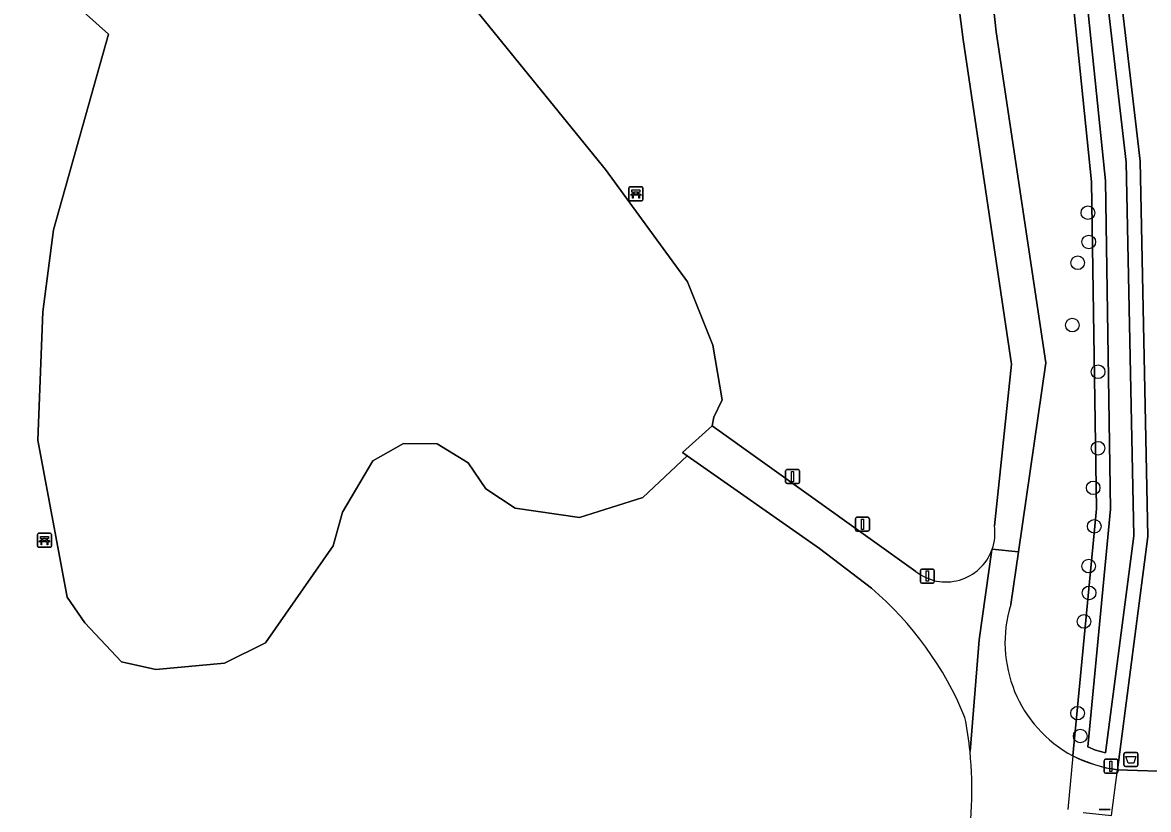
# Model space of a CAD drawing. Extents: x 162879 to 165540, y 384011 to 385181.
# Drawn here: x 163696.9 to 163777.7, y 384312.3 to 384368.7 of the extents above; entities that cross this region are included whole.
import ezdxf

# ---------------------------------------------------------------- set-up
doc = ezdxf.new("R2010")
doc.units = 0
for name, color, linetype in [('IMGEO_Afsluitpaal', 7, 'Continuous'), ('IMGEO_Afvalbak', 7, 'Continuous'), ('IMGEO_Bank', 7, 'Continuous'), ('IMGEO_Boom', 7, 'Continuous'), ('IMGEO_Dek', 7, 'Continuous'), ('IMGEO_Groenvoorziening', 7, 'Continuous'), ('IMGEO_Lichtmast', 7, 'Continuous'), ('IMGEO_Loofbos', 7, 'Continuous'), ('IMGEO_Oever', 7, 'Continuous'), ('IMGEO_Voetpad_gesloten', 7, 'Continuous'), ('IMGEO_Voetpad_halfverhard', 7, 'Continuous'), ('IMGEO_Waterloop', 7, 'Continuous')]:
    doc.layers.add(name, color=color, linetype=linetype)

msp = doc.modelspace()

# ---------------------------------------------------------------- linework, layer by layer
at = {"layer": 'IMGEO_Afsluitpaal'}
for p, q in [((163774.473, 384314.996), (163774.473, 384315.796)), ((163774.473, 384315.796), (163774.473, 384314.996)), ((163774.573, 384315.896), (163775.363, 384315.896)), ((163775.363, 384315.896), (163774.573, 384315.896)), ((163775.463, 384315.796), (163775.463, 384314.996)), ((163775.463, 384314.996), (163775.463, 384315.796)), ((163775.363, 384314.896), (163774.573, 384314.896)), ((163774.573, 384314.896), (163775.363, 384314.896)), ((163774.115, 384312.296), (163774.905, 384312.296)), ((163774.905, 384312.296), (163774.115, 384312.296))]:
    msp.add_line(p, q, dxfattribs=at)
msp.add_lwpolyline([(163774.893, 384315.771), (163775.043, 384315.771), (163775.043, 384315.021), (163774.893, 384315.021), (163774.893, 384315.771)], dxfattribs=at)
for centre, start, end in [((163774.573, 384315.796), 90, 180), ((163774.573, 384315.796), 90, 180), ((163775.363, 384315.796), 0, 90), ((163775.363, 384315.796), 360, 90), ((163774.573, 384314.996), 180, 270), ((163774.573, 384314.996), 180, 270), ((163775.363, 384314.996), 270, 0), ((163775.363, 384314.996), 270, 0)]:
    msp.add_arc(centre, 0.1, start, end, dxfattribs=at)
at = {"layer": 'IMGEO_Afvalbak'}
for p, q in [((163775.903, 384315.482), (163775.903, 384316.282)), ((163775.903, 384316.282), (163775.903, 384315.482)), ((163776.003, 384316.382), (163776.793, 384316.382)), ((163776.793, 384316.382), (163776.003, 384316.382)), ((163776.893, 384316.282), (163776.893, 384315.482)), ((163776.893, 384315.482), (163776.893, 384316.282)), ((163776.793, 384315.382), (163776.003, 384315.382)), ((163776.003, 384315.382), (163776.793, 384315.382))]:
    msp.add_line(p, q, dxfattribs=at)
msp.add_lwpolyline([(163776.046, 384316.096), (163776.75, 384316.096), (163776.601, 384315.626), (163776.195, 384315.626), (163776.046, 384316.096)], dxfattribs=at)
for centre, start, end in [((163776.003, 384316.282), 90, 180), ((163776.003, 384316.282), 90, 180), ((163776.793, 384316.282), 0, 90), ((163776.793, 384316.282), 360, 90), ((163776.003, 384315.482), 180, 270), ((163776.003, 384315.482), 180, 270), ((163776.793, 384315.482), 270, 0), ((163776.793, 384315.482), 270, 0)]:
    msp.add_arc(centre, 0.1, start, end, dxfattribs=at)
at = {"layer": 'IMGEO_Bank'}
for p, q in [((163740.469, 384356.96), (163741.31, 384356.96)), ((163741.31, 384356.96), (163740.469, 384356.96)), ((163741.394, 384356.885), (163741.394, 384356.044)), ((163741.394, 384356.044), (163741.394, 384356.885)), ((163740.394, 384356.035), (163740.394, 384356.876)), ((163740.394, 384356.876), (163740.394, 384356.035)), ((163741.091, 384356.358), (163740.698, 384356.358)), ((163740.703, 384356.466), (163740.703, 384356.572)), ((163740.747, 384356.572), (163740.747, 384356.466)), ((163741.035, 384356.578), (163740.753, 384356.578)), ((163740.753, 384356.46), (163741.035, 384356.46)), ((163741.041, 384356.466), (163741.041, 384356.572)), ((163741.085, 384356.572), (163741.085, 384356.466)), ((163741.319, 384355.96), (163740.478, 384355.96)), ((163740.478, 384355.96), (163741.319, 384355.96)), ((163697.965, 384331.18), (163697.965, 384332.021)), ((163697.965, 384332.021), (163697.965, 384331.18)), ((163698.04, 384332.105), (163698.881, 384332.105)), ((163698.881, 384332.105), (163698.04, 384332.105)), ((163698.965, 384332.03), (163698.965, 384331.189)), ((163698.965, 384331.189), (163698.965, 384332.03)), ((163698.89, 384331.105), (163698.049, 384331.105)), ((163698.049, 384331.105), (163698.89, 384331.105)), ((163698.662, 384331.503), (163698.269, 384331.503)), ((163698.274, 384331.611), (163698.274, 384331.717)), ((163698.318, 384331.717), (163698.318, 384331.611)), ((163698.606, 384331.723), (163698.324, 384331.723)), ((163698.324, 384331.605), (163698.606, 384331.605)), ((163698.612, 384331.611), (163698.612, 384331.717)), ((163698.656, 384331.717), (163698.656, 384331.611))]:
    msp.add_line(p, q, dxfattribs=at)
for points in [[(163740.641, 384356.358), (163740.499, 384356.358), (163740.611, 384356.46), (163740.697, 384356.46)], [(163740.697, 384356.578), (163740.611, 384356.578), (163740.611, 384356.739), (163741.174, 384356.739), (163741.174, 384356.578), (163741.091, 384356.578)], [(163740.691, 384356.351), (163740.691, 384356.144), (163740.648, 384356.144), (163740.648, 384356.351)], [(163741.091, 384356.46), (163741.174, 384356.46), (163741.286, 384356.358), (163741.147, 384356.358)], [(163741.141, 384356.351), (163741.141, 384356.144), (163741.097, 384356.144), (163741.097, 384356.351)], [(163698.268, 384331.723), (163698.182, 384331.723), (163698.182, 384331.884), (163698.745, 384331.884), (163698.745, 384331.723), (163698.662, 384331.723)], [(163698.212, 384331.503), (163698.07, 384331.503), (163698.182, 384331.605), (163698.268, 384331.605)], [(163698.262, 384331.496), (163698.262, 384331.289), (163698.219, 384331.289), (163698.219, 384331.496)], [(163698.662, 384331.605), (163698.745, 384331.605), (163698.857, 384331.503), (163698.718, 384331.503)], [(163698.712, 384331.496), (163698.712, 384331.289), (163698.668, 384331.289), (163698.668, 384331.496)]]:
    msp.add_lwpolyline(points, dxfattribs=at)
for centre, radius, start, end in [((163740.472, 384356.882), 0.0779, 92.4484, 184.28452), ((163740.472, 384356.882), 0.0779, 92.4484, 184.28452), ((163741.316, 384356.882), 0.0779, 2.4484, 94.28452), ((163741.316, 384356.882), 0.0779, 2.4484, 94.28452), ((163740.641, 384356.351), 0.00671, 2.89567, 87.10433), ((163740.698, 384356.351), 0.00671, 92.89567, 177.10433), ((163740.696, 384356.571), 0.00671, 2.89567, 87.10433), ((163740.696, 384356.467), 0.00671, 272.89567, 357.10433), ((163740.753, 384356.571), 0.00671, 92.89567, 177.10433), ((163740.753, 384356.467), 0.00671, 182.89567, 267.10433), ((163741.035, 384356.571), 0.00671, 2.89567, 87.10433), ((163741.035, 384356.467), 0.00671, 272.89567, 357.10433), ((163741.092, 384356.571), 0.00671, 92.89567, 177.10433), ((163741.092, 384356.467), 0.00671, 182.89567, 267.10433), ((163741.09, 384356.351), 0.00671, 2.89567, 87.10433), ((163741.147, 384356.351), 0.00671, 92.89567, 177.10433), ((163740.472, 384356.038), 0.0779, 182.4484, 274.28452), ((163740.472, 384356.038), 0.0779, 182.4484, 274.28452), ((163741.316, 384356.038), 0.0779, 272.4484, 4.28452), ((163741.316, 384356.038), 0.0779, 272.4484, 4.28452), ((163698.043, 384332.027), 0.0779, 92.4484, 184.28452), ((163698.043, 384332.027), 0.0779, 92.4484, 184.28452), ((163698.887, 384332.027), 0.0779, 2.4484, 94.28452), ((163698.887, 384332.027), 0.0779, 2.4484, 94.28452), ((163698.043, 384331.183), 0.0779, 182.4484, 274.28452), ((163698.043, 384331.183), 0.0779, 182.4484, 274.28452), ((163698.212, 384331.496), 0.00671, 2.89567, 87.10433), ((163698.269, 384331.496), 0.00671, 92.89567, 177.10433), ((163698.267, 384331.716), 0.00671, 2.89567, 87.10433), ((163698.267, 384331.612), 0.00671, 272.89567, 357.10433), ((163698.324, 384331.716), 0.00671, 92.89567, 177.10433), ((163698.324, 384331.612), 0.00671, 182.89567, 267.10433), ((163698.606, 384331.716), 0.00671, 2.89567, 87.10433), ((163698.606, 384331.612), 0.00671, 272.89567, 357.10433), ((163698.663, 384331.716), 0.00671, 92.89567, 177.10433), ((163698.663, 384331.612), 0.00671, 182.89567, 267.10433), ((163698.661, 384331.496), 0.00671, 2.89567, 87.10433), ((163698.718, 384331.496), 0.00671, 92.89567, 177.10433), ((163698.887, 384331.183), 0.0779, 272.4484, 4.28452), ((163698.887, 384331.183), 0.0779, 272.4484, 4.28452)]:
    msp.add_arc(centre, radius, start, end, dxfattribs=at)
at = {"layer": 'IMGEO_Boom'}
for centre in [(163773.314, 384355.103), (163773.382, 384353.004), (163772.585, 384351.51), (163772.2, 384347.039), (163774.05, 384343.694), (163774.043, 384338.209), (163773.696, 384335.368), (163773.774, 384332.607), (163773.373, 384329.754), (163773.405, 384327.831), (163773.035, 384325.781), (163772.573, 384319.204), (163772.764, 384317.563)]:
    msp.add_circle(centre, 0.489, dxfattribs=at)
at = {"layer": 'IMGEO_Dek'}
for points in [[(163772.239, 384316.14), (163771.871, 384312.29)], [(163772.982, 384312.081), (163775.004, 384311.866), (163775.432, 384315.142)]]:
    msp.add_lwpolyline(points, dxfattribs=at)
msp.add_arc((163776.88, 384325.382), 10.342, 243.33517, 261.95065, dxfattribs=at)
at = {"layer": 'IMGEO_Groenvoorziening'}
for points in [[(163766.782, 384411.041), (163770.672, 384398.873), (163774.779, 384378.47), (163777.068, 384358.791), (163777.619, 384331.877), (163775.432, 384315.142), (163784.099, 384314.858), (163787.943, 384314.732)], [(163701.273, 384369.52), (163703.056, 384367.913), (163699.121, 384353.869), (163698.347, 384347.988), (163697.991, 384338.793), (163700.089, 384327.526), (163701.36, 384325.683), (163703.997, 384322.888), (163706.455, 384322.348), (163711.387, 384322.782), (163714.317, 384324.261), (163719.174, 384331.213), (163719.856, 384333.626), (163722.014, 384337.293), (163724.232, 384338.555), (163726.646, 384338.528), (163728.871, 384337.156), (163730.122, 384335.305), (163732.226, 384333.9), (163736.854, 384333.235), (163741.379, 384334.678), (163744.573, 384337.674), (163744.237, 384337.909), (163746.358, 384339.827), (163746.483, 384340.425), (163747.084, 384341.674), (163746.4, 384345.598), (163744.592, 384350.152), (163738.704, 384358.191), (163728.544, 384370.724)]]:
    msp.add_lwpolyline(points, dxfattribs=at)
at = {"layer": 'IMGEO_Lichtmast'}
for p, q in [((163751.635, 384335.776), (163751.635, 384336.576)), ((163751.635, 384336.576), (163751.635, 384335.776)), ((163751.735, 384336.676), (163752.525, 384336.676)), ((163752.525, 384336.676), (163751.735, 384336.676)), ((163752.625, 384336.576), (163752.625, 384335.776)), ((163752.625, 384335.776), (163752.625, 384336.576)), ((163752.525, 384335.676), (163751.735, 384335.676)), ((163751.735, 384335.676), (163752.525, 384335.676)), ((163756.649, 384332.353), (163756.649, 384333.153)), ((163756.649, 384333.153), (163756.649, 384332.353)), ((163756.749, 384333.253), (163757.539, 384333.253)), ((163757.539, 384333.253), (163756.749, 384333.253)), ((163757.639, 384333.153), (163757.639, 384332.353)), ((163757.639, 384332.353), (163757.639, 384333.153)), ((163757.539, 384332.253), (163756.749, 384332.253)), ((163756.749, 384332.253), (163757.539, 384332.253)), ((163761.304, 384328.636), (163761.304, 384329.436)), ((163761.304, 384329.436), (163761.304, 384328.636)), ((163761.404, 384329.536), (163762.194, 384329.536)), ((163762.194, 384329.536), (163761.404, 384329.536)), ((163762.294, 384329.436), (163762.294, 384328.636)), ((163762.294, 384328.636), (163762.294, 384329.436)), ((163762.194, 384328.536), (163761.404, 384328.536)), ((163761.404, 384328.536), (163762.194, 384328.536))]:
    msp.add_line(p, q, dxfattribs=at)
for points in [[(163752.055, 384336.551), (163752.205, 384336.551), (163752.205, 384335.801), (163752.055, 384335.801), (163752.055, 384336.551)], [(163757.069, 384333.128), (163757.219, 384333.128), (163757.219, 384332.378), (163757.069, 384332.378), (163757.069, 384333.128)], [(163761.724, 384329.411), (163761.874, 384329.411), (163761.874, 384328.661), (163761.724, 384328.661), (163761.724, 384329.411)]]:
    msp.add_lwpolyline(points, dxfattribs=at)
for centre, start, end in [((163751.735, 384336.576), 90, 180), ((163751.735, 384336.576), 90, 180), ((163752.525, 384336.576), 0, 90), ((163752.525, 384336.576), 360, 90), ((163751.735, 384335.776), 180, 270), ((163751.735, 384335.776), 180, 270), ((163752.525, 384335.776), 270, 0), ((163752.525, 384335.776), 270, 0), ((163756.749, 384333.153), 90, 180), ((163756.749, 384333.153), 90, 180), ((163757.539, 384333.153), 0, 90), ((163757.539, 384333.153), 360, 90), ((163756.749, 384332.353), 180, 270), ((163756.749, 384332.353), 180, 270), ((163757.539, 384332.353), 270, 0), ((163757.539, 384332.353), 270, 0), ((163761.404, 384329.436), 90, 180), ((163761.404, 384329.436), 90, 180), ((163762.194, 384329.436), 0, 90), ((163762.194, 384329.436), 360, 90), ((163761.404, 384328.636), 180, 270), ((163761.404, 384328.636), 180, 270), ((163762.194, 384328.636), 270, 0), ((163762.194, 384328.636), 270, 0)]:
    msp.add_arc(centre, 0.1, start, end, dxfattribs=at)
at = {"layer": 'IMGEO_Loofbos'}
for points in [[(163772.239, 384316.14), (163773.936, 384333.869), (163773.587, 384357.325), (163771.222, 384380.233), (163767.336, 384398.943), (163763.317, 384411.393)], [(163764.373, 384367.528), (163763.425, 384374.759), (163760.018, 384389.635)], [(163762.016, 384389.577), (163765.985, 384374.975), (163766.739, 384368.068), (163770.311, 384344.341), (163768.334, 384330.787), (163767.78, 384326.992)], [(163718.652, 384372.603), (163720.8, 384374.349), (163723.144, 384376.639), (163728.544, 384370.724), (163738.704, 384358.191), (163744.592, 384350.152), (163746.4, 384345.598), (163747.084, 384341.674), (163746.483, 384340.425), (163746.358, 384339.827), (163760.98, 384329.366)], [(163700.089, 384327.526), (163697.991, 384338.793), (163698.347, 384347.988), (163699.121, 384353.869), (163703.056, 384367.913), (163701.273, 384369.52), (163695.785, 384369.951), (163695.071, 384368.444)], [(163766.611, 384332.635), (163767.842, 384344.239), (163764.373, 384367.528)], [(163757.783, 384328.178), (163754.07, 384331.027), (163744.573, 384337.674), (163741.379, 384334.678), (163736.854, 384333.235), (163732.226, 384333.9), (163730.122, 384335.305), (163728.871, 384337.156), (163726.646, 384338.528), (163724.232, 384338.555), (163722.014, 384337.293), (163719.856, 384333.626), (163719.174, 384331.213), (163714.317, 384324.261), (163711.387, 384322.782), (163706.455, 384322.348), (163703.997, 384322.888), (163701.36, 384325.683), (163700.089, 384327.526)], [(163766.433, 384330.912), (163766.453, 384330.969)]]:
    msp.add_lwpolyline(points, dxfattribs=at)
for centre, radius, start, end in [((163763.145, 384332.123), 3.504, 340.76717, 8.39761), ((163763.144, 384332.124), 3.506, 231.88585, 339.77166), ((163742.085, 384309.761), 24.199, 22.19078, 49.55711), ((163776.595, 384324.272), 9.225, 162.85061, 241.82413), ((163739.036, 384313.823), 25.958, 5.79343, 11.28178), ((163738.541, 384313.751), 26.457, 348.95217, 5.84003)]:
    msp.add_arc(centre, radius, start, end, dxfattribs=at)
at = {"layer": 'IMGEO_Oever'}
for points in [[(163765.181, 384412.91), (163765.826, 384410.746), (163769.703, 384398.621), (163773.79, 384378.313), (163776.069, 384358.723), (163776.618, 384331.932)], [(163763.317, 384411.393), (163767.336, 384398.943), (163771.222, 384380.233), (163773.587, 384357.325), (163773.936, 384333.869), (163772.239, 384316.14)], [(163776.618, 384331.932), (163774.582, 384316.358), (163773.858, 384316.555), (163773.305, 384316.783), (163774.937, 384333.829), (163774.586, 384357.384), (163772.211, 384380.386), (163768.304, 384399.199), (163764.242, 384411.783)], [(163774.887, 384315.239), (163775.432, 384315.142), (163777.619, 384331.877), (163777.068, 384358.791), (163774.779, 384378.47)]]:
    msp.add_lwpolyline(points, dxfattribs=at)
msp.add_arc((163777.152, 384326.238), 11.229, 244.05444, 258.36311, dxfattribs=at)
at = {"layer": 'IMGEO_Voetpad_gesloten'}
for points in [[(163772.239, 384316.14), (163771.871, 384312.29)], [(163772.982, 384312.081), (163775.004, 384311.866), (163775.432, 384315.142)]]:
    msp.add_lwpolyline(points, dxfattribs=at)
msp.add_arc((163776.88, 384325.382), 10.342, 243.33517, 261.95065, dxfattribs=at)
at = {"layer": 'IMGEO_Voetpad_halfverhard'}
for points in [[(163760.018, 384389.635), (163763.425, 384374.759), (163764.373, 384367.528), (163767.842, 384344.239), (163766.611, 384332.635)], [(163770.311, 384344.341), (163766.739, 384368.068), (163765.985, 384374.975), (163762.016, 384389.577)], [(163766.453, 384330.969), (163768.334, 384330.787), (163770.311, 384344.341)], [(163760.98, 384329.366), (163746.358, 384339.827), (163744.237, 384337.909), (163744.573, 384337.674), (163754.07, 384331.027), (163757.783, 384328.178)], [(163767.78, 384326.992), (163768.334, 384330.787), (163766.453, 384330.969), (163766.433, 384330.912), (163765.509, 384324.471), (163764.861, 384316.443)], [(163764.861, 384316.443), (163765.509, 384324.471), (163766.433, 384330.912)], [(163787.943, 384314.732), (163784.099, 384314.858), (163775.432, 384315.142), (163774.887, 384315.239)]]:
    msp.add_lwpolyline(points, dxfattribs=at)
for centre, radius, start, end in [((163763.145, 384332.123), 3.504, 340.76717, 8.39761), ((163763.144, 384332.124), 3.506, 231.88585, 339.77166), ((163742.085, 384309.761), 24.199, 22.19078, 49.55711), ((163776.595, 384324.272), 9.225, 162.85061, 241.82413), ((163739.036, 384313.823), 25.958, 5.79343, 11.28178), ((163738.541, 384313.751), 26.457, 348.95217, 5.84003), ((163777.152, 384326.238), 11.229, 244.05444, 258.36311)]:
    msp.add_arc(centre, radius, start, end, dxfattribs=at)
at = {"layer": 'IMGEO_Waterloop'}
msp.add_lwpolyline([(163764.242, 384411.783), (163768.304, 384399.199), (163772.211, 384380.386), (163774.586, 384357.384), (163774.937, 384333.829), (163773.305, 384316.783), (163773.858, 384316.555), (163774.582, 384316.358), (163776.618, 384331.932), (163776.069, 384358.723), (163773.79, 384378.313), (163769.703, 384398.621), (163765.826, 384410.746), (163765.181, 384412.91)], dxfattribs=at)

doc.saveas('drawing.dxf')
